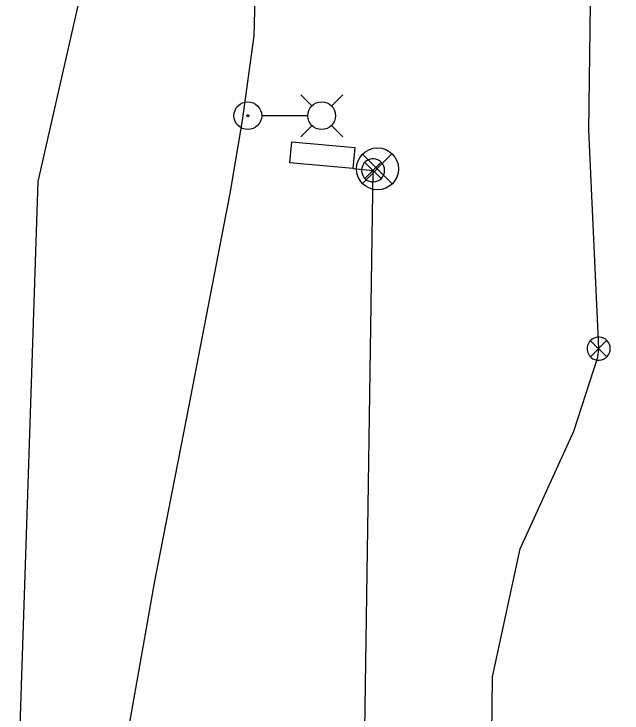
# Model space of a CAD drawing. Extents: x 600849 to 606371, y 330010 to 403088.
# Drawn here: x 603959.5 to 604133.1, y 339496.4 to 339696.2 of the extents above; entities that cross this region are included whole.
import ezdxf

# ---------------------------------------------------------------- set-up
doc = ezdxf.new("R2010")
doc.units = 0
for name, color, linetype in [('E_FTMS', 7, 'Continuous'), ('E_FTMS_Conduit', 7, 'Continuous'), ('E_LTG', 7, 'Continuous'), ('E_LTG_CID', 7, 'Continuous'), ('E_SIG', 7, 'Continuous'), ('E_SIG_Conduit', 7, 'Continuous'), ('E_UTL_FO_UG_QWEST', 7, 'Continuous'), ('E_UTL_Loop_UG', 7, 'Continuous')]:
    doc.layers.add(name, color=color, linetype=linetype)

msp = doc.modelspace()

# ---------------------------------------------------------------- linework, layer by layer
at = {"layer": 'E_FTMS'}
for points in [[(604129.78, 339600.56), (604129.73, 339601.18), (604129.55, 339601.78), (604129.26, 339602.34), (604128.87, 339602.83), (604128.4, 339603.24), (604127.86, 339603.56), (604127.26, 339603.76), (604126.64, 339603.85), (604126.02, 339603.82), (604125.41, 339603.67), (604124.83, 339603.41), (604124.32, 339603.05), (604123.89, 339602.59), (604123.55, 339602.07), (604123.32, 339601.48), (604123.2, 339600.87), (604123.2, 339600.24), (604123.32, 339599.63), (604123.55, 339599.04), (604123.89, 339598.52), (604124.32, 339598.06), (604124.83, 339597.7), (604125.41, 339597.44), (604126.02, 339597.29), (604126.64, 339597.26), (604127.26, 339597.35), (604127.86, 339597.55), (604128.4, 339597.87), (604128.87, 339598.28), (604129.26, 339598.77), (604129.55, 339599.33), (604129.73, 339599.93), (604129.78, 339600.56)], [(604128.75, 339602.89), (604124.14, 339598.23)], [(604124.14, 339602.84), (604128.79, 339598.19)]]:
    msp.add_lwpolyline(points, dxfattribs=at)
at = {"layer": 'E_FTMS_Conduit'}
msp.add_lwpolyline([(604098.31, 339416.29), (604095.73, 339473.87), (604096.13, 339506.83), (604104.04, 339543.37), (604119.35, 339577.03), (604126.22, 339598.14), (604126.48, 339600.55), (604126.44, 339602.81), (604123.62, 339662.96), (604124.68, 339742.37), (604127.27, 339826.68), (604132.63, 339915.65), (604133.13, 339999.41), (604116.1, 340081), (604112.81, 340092.61), (604102.77, 340130.04), (604106.09, 340206.24), (604111.31, 340283.06), (604115.67, 340363.7)], dxfattribs=at)
at = {"layer": 'E_LTG'}
for points in [[(604044.63, 339669.89), (604041.4, 339673.12)], [(604050.17, 339669.89), (604053.4, 339673.12)], [(604043.37, 339667.12), (604030.32, 339667.12)], [(604044.63, 339664.35), (604041.4, 339661.12)], [(604050.17, 339664.35), (604053.4, 339661.12)]]:
    msp.add_lwpolyline(points, dxfattribs=at)
for centre, radius in [((604026.3, 339667.12), 3.96), ((604047.4, 339667.12), 3.96), ((604026.3, 339667.12), 0.303)]:
    msp.add_circle(centre, radius, dxfattribs=at)
at = {"layer": 'E_LTG_CID'}
msp.add_lwpolyline([(603991.4, 339485.79), (603991.47, 339487.26), (603999.65, 339533.65), (604008.87, 339580.85), (604021.28, 339644.88), (604024.8, 339665.72), (604028.07, 339689.99), (604029.13, 339729.47), (604039.62, 339788.41), (604048.05, 339830.14), (604048.05, 339830.21), (604061.27, 339876.54), (604074.84, 339911.6), (604075.82, 339913.93), (604075.83, 339913.92), (604081.05, 339951.16), (604090.52, 340006.91), (604096.71, 340050.91), (604105.47, 340109.11), (604107.24, 340150.4), (604108.08, 340162.99), (604107.87, 340164.34)], dxfattribs=at)
at = {"layer": 'E_SIG'}
for points in [[(604067.45, 339656.19), (604059.07, 339647.72)], [(604059.07, 339656.1), (604067.53, 339647.64)], [(604065.37, 339651.51), (604065.31, 339652.14), (604065.13, 339652.74), (604064.84, 339653.3), (604064.46, 339653.79), (604063.98, 339654.2), (604063.44, 339654.51), (604062.85, 339654.72), (604062.23, 339654.81), (604061.6, 339654.78), (604060.99, 339654.63), (604060.42, 339654.37), (604059.91, 339654.01), (604059.47, 339653.55), (604059.14, 339653.02), (604058.9, 339652.44), (604058.78, 339651.83), (604058.78, 339651.2), (604058.9, 339650.58), (604059.14, 339650), (604059.47, 339649.47), (604059.91, 339649.02), (604060.42, 339648.65), (604060.99, 339648.39), (604061.6, 339648.25), (604062.23, 339648.22), (604062.85, 339648.3), (604063.44, 339648.51), (604063.98, 339648.82), (604064.46, 339649.23), (604064.84, 339649.73), (604065.13, 339650.29), (604065.31, 339650.89), (604065.37, 339651.51)], [(604064.33, 339653.85), (604059.72, 339649.19)], [(604059.72, 339653.8), (604064.37, 339649.15)]]:
    msp.add_lwpolyline(points, dxfattribs=at)
msp.add_circle((604063.33, 339651.94), 6, dxfattribs=at)
at = {"layer": 'E_SIG_Conduit'}
msp.add_line((604059.6, 339485.45), (604062.07, 339651.51), dxfattribs=at)
at = {"layer": 'E_UTL_FO_UG_QWEST'}
msp.add_lwpolyline([(604123.95, 338929.81), (604087.55, 338977.05), (604055.86, 339018.73), (604033.54, 339044.43), (604013.77, 339072.99), (604013.76, 339072.87), (604000.59, 339141.01), (604000.94, 339179.12), (603998.31, 339255.75), (603998.74, 339273.05), (604000.02, 339278.71), (603971.19, 339345.35), (603971.92, 339368.5), (603959.54, 339416.02), (603960.23, 339439.93), (603960.57, 339469.66), (603966.4, 339648.37), (603987.64, 339741.74)], dxfattribs=at)
at = {"layer": 'E_UTL_Loop_UG'}
msp.add_line((604056.26, 339652.05), (604062.07, 339651.51), dxfattribs=at)
msp.add_lwpolyline([(604056.26, 339652.05), (604038.34, 339653.7), (604038.89, 339659.68), (604056.84, 339658.02), (604056.26, 339652.05)], dxfattribs=at)

doc.saveas('drawing.dxf')
